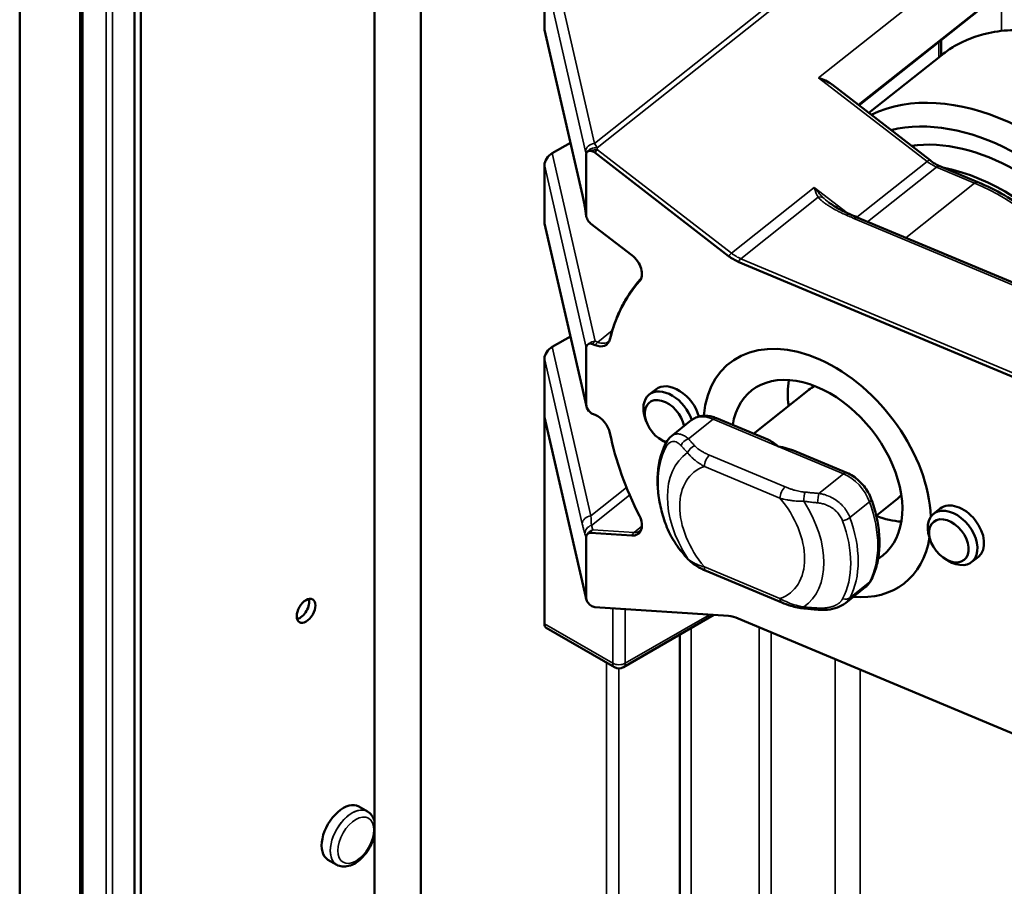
# Model space of a CAD drawing. Header units: millimetres. Extents: x 0 to 14369, y -869 to 2970.
# Tile 604 of 656: x 3530 to 3586, y 1566 to 1615. Entities that reach past the tile are written whole.
import ezdxf

# ---------------------------------------------------------------- set-up
doc = ezdxf.new("R2010")
doc.units = ezdxf.units.MM
doc.header["$LTSCALE"] = 10
doc.layers.add('Sichtbar (ISO)', color=7, linetype='Continuous', lineweight=50)
doc.layers.add('Sichtbar schmal (ISO)', color=7, linetype='Continuous', lineweight=35)

msp = doc.modelspace()

# ---------------------------------------------------------------- linework, layer by layer
at = {"layer": 'Sichtbar (ISO)'}
for p, q in [((3529.556, 1404.329), (3529.556, 1811.6)), ((3529.556, 1811.6), (3529.556, 1404.329)), ((3533.126, 1402.628), (3533.126, 1810.076)), ((3533.126, 1810.076), (3533.126, 1402.628)), ((3533.005, 1402.842), (3533.005, 1809.862)), ((3533.005, 1809.862), (3533.005, 1402.842)), ((3536.096, 1397.982), (3536.096, 1808.108)), ((3536.45, 1397.778), (3536.45, 1807.904)), ((3549.743, 1783.031), (3549.743, 1021.941)), ((3552.388, 1413.027), (3552.388, 1737.853)), ((3559.418, 1614.469), (3559.418, 1617.735)), ((3584.938, 1616.16), (3577.314, 1610.102)), ((3561.578, 1604.985), (3559.425, 1614.399)), ((3582.002, 1612.948), (3582.002, 1613.828)), ((3582.047, 1612.984), (3577.875, 1609.668)), ((3575.787, 1611.281), (3581.365, 1606.972)), ((3559.863, 1607.377), (3560.895, 1607.973)), ((3561.796, 1607.307), (3561.796, 1603.847)), ((3569.899, 1601.524), (3562.278, 1607.413)), ((3559.418, 1603.446), (3559.418, 1606.712)), ((3581.92, 1606.642), (3584.09, 1605.732)), ((3561.802, 1603.785), (3561.729, 1604.211)), ((3577.218, 1603.722), (3591.032, 1597.928)), ((3561.806, 1592.966), (3559.425, 1603.376)), ((3564.391, 1601.571), (3562.046, 1603.383)), ((3586.574, 1594.435), (3570.452, 1601.198)), ((3559.863, 1596.355), (3560.895, 1596.95)), ((3562.162, 1596.51), (3562.302, 1596.451)), ((3561.796, 1596.31), (3561.796, 1593.044)), ((3559.418, 1592.423), (3559.418, 1595.689)), ((3565.754, 1593.93), (3565.377, 1593.631)), ((3571.321, 1591.406), (3574.456, 1593.897)), ((3562.302, 1592.478), (3562.162, 1592.537)), ((3559.418, 1580.584), (3559.418, 1592.423)), ((3561.772, 1582.092), (3559.428, 1592.343)), ((3565.21, 1592.108), (3565.152, 1592.279)), ((3567.777, 1592.169), (3566.641, 1591.266)), ((3569.214, 1592.289), (3572.124, 1591.069)), ((3566.033, 1591.072), (3566.187, 1590.977)), ((3573.72, 1590.399), (3576.629, 1589.179)), ((3578.303, 1586.736), (3579.433, 1587.634)), ((3581.934, 1587.143), (3581.557, 1586.844)), ((3562.046, 1585.761), (3564.391, 1585.606)), ((3561.796, 1585.507), (3561.796, 1582.047)), ((3581.39, 1585.321), (3581.332, 1585.492)), ((3582.213, 1584.285), (3582.367, 1584.19)), ((3584.112, 1584.403), (3583.734, 1584.103)), ((3572.923, 1581.792), (3568.62, 1583.598)), ((3577.68, 1582.661), (3576.544, 1581.758)), ((3562.278, 1581.536), (3569.899, 1581.032)), ((3563.911, 1578.11), (3569.067, 1581.087)), ((3570.452, 1580.895), (3586.574, 1574.132)), ((3559.521, 1580.355), (3563.411, 1578.11)), ((3567.118, 1579.962), (3567.123, 1534.122)), ((3549.346, 1569.901), (3548.851, 1570.186)), ((3549.346, 1569.901), (3548.851, 1570.186)), ((3547.596, 1566.869), (3547.101, 1567.155)), ((3547.596, 1566.869), (3547.101, 1567.155))]:
    msp.add_line(p, q, dxfattribs=at)
msp.add_arc((3563.661, 1578.543), 0.5, 240, 300, dxfattribs=at)
for centre, major_axis, ratio, start_param, end_param in [((3559.863, 1614.726), (0.376, 0.436), 0.548605, 2.574468, 2.757478), ((3585.485, 1597.943), (-8.657, 10.894), 0.66056, 4.619039, 6.132927), ((3584.897, 1597.475), (-8.035, 10.111), 0.66056, 4.618211, 5.98937), ((3584.897, 1597.475), (-7.31, 9.199), 0.66056, 4.620501, 5.911532), ((3585.954, 1597.925), (-7.155, 9.003), 0.66056, 6.028234, 6.054078), ((3559.863, 1606.969), (0.376, 0.436), 0.548605, 1.003672, 2.574468), ((3562.354, 1606.98), (-0.508, 0.471), 0.487479, 0.276247, 0.424523), ((3562.082, 1607.19), (-0.22, 0.277), 0.66056, 0.224152, 0.489519), ((3562.354, 1606.98), (-0.508, 0.471), 0.487479, 5.677381, 6.372183), ((3562.162, 1607.128), (-0.269, 0.339), 0.66056, 5.069224, 5.680414), ((3584.19, 1596.523), (7.155, -9.003), 0.66056, 0.775546, 2.482615), ((3562.065, 1605.096), (-0.487, -0.111), 0.809474, 6.283179, 6.283323), ((3562.354, 1603.52), (-0.508, 0.471), 0.487479, 0.424523, 0.971049), ((3584.894, 1597.477), (-7.308, 9.196), 0.66056, 0.380342, 0.380344), ((3584.191, 1596.523), (-7.155, 9.004), 0.66056, 0.229566, 0.229568), ((3576.602, 1603.441), (0.204, 0.457), 0.499255, 6.283172, 6.28339), ((3577.025, 1603.261), (0.193, 0.461), 0.479925, 6.283174, 6.283205), ((3559.863, 1603.703), (0.376, 0.436), 0.548605, 2.574468, 2.757478), ((3562.162, 1603.668), (0.269, -0.339), 0.66056, 4.458034, 5.069224), ((3564.106, 1600.869), (0.664, -0.835), 0.66056, 0.11342, 1.927631), ((3570.452, 1602.885), (1.286, -1.618), 0.66056, 5.069224, 5.405899), ((3574.933, 1589.167), (-9.29, 11.691), 0.66056, 0.11342, 0.472977), ((3574.933, 1589.167), (-4.977, 6.263), 0.66056, 3.869245, 6.891459), ((3574.933, 1589.167), (-4.977, 6.263), 0.66056, 3.869245, 6.891459), ((3562.354, 1596.076), (-0.518, 0.369), 0.563237, 5.907203, 6.665362), ((3562.162, 1596.157), (-0.269, 0.339), 0.66056, 5.405899, 6.059406), ((3562.302, 1597.323), (0.664, -0.835), 0.66056, 5.405899, 6.756162), ((3559.863, 1595.947), (0.376, 0.436), 0.548605, 1.003672, 2.574468), ((3574.933, 1589.167), (3.733, -4.697), 0.66056, 6.204383, 9.970004), ((3566.842, 1592.56), (-1.089, 1.37), 0.66056, 4.114589, 6.283185), ((3578.12, 1591.699), (-3.733, 4.697), 0.66056, 0.53937, 0.841069), ((3566.465, 1592.261), (-1.089, 1.37), 0.66056, 4.180283, 7.358708), ((3576.944, 1590.765), (-2.489, 3.132), 0.66056, 6.126117, 6.283185), ((3562.354, 1592.81), (-0.518, 0.369), 0.563237, 0.382177, 1.140337), ((3566.255, 1592.093), (-0.866, 1.089), 0.66056, 4.020649, 8.637861), ((3562.162, 1592.891), (0.269, -0.339), 0.66056, 4.752391, 5.405899), ((3562.302, 1591.607), (-0.664, 0.835), 0.66056, 4.055636, 5.405899), ((3559.999, 1592.088), (-0.539, 0.464), 0.469245, 0.384099, 0.567116), ((3574.933, 1589.167), (-9.29, 11.691), 0.66056, 0.914043, 1.2736), ((3566.465, 1592.261), (-1.089, 1.37), 0.66056, 2.06607, 2.176049), ((3566.791, 1590.671), (-0.442, 0.234), 0.72112, 6.283036, 6.283178), ((3566.255, 1592.094), (-0.866, 1.09), 0.660541, 2.50298, 2.502991), ((3566.255, 1592.093), (0.866, -1.089), 0.660568, 6.085523, 6.085566), ((3576.944, 1590.765), (2.489, -3.132), 0.66056, 0, 0.157068), ((3583.023, 1585.773), (-1.089, 1.37), 0.66056, 3.141593, 6.283185), ((3582.646, 1585.473), (-1.089, 1.37), 0.66056, 2.06607, 7.358708), ((3564.106, 1586.548), (0.664, -0.835), 0.66056, 5.742574, 7.556785), ((3578.12, 1591.699), (-3.733, 4.697), 0.66056, 2.302538, 2.602223), ((3562.162, 1585.379), (-0.269, 0.339), 0.66056, 5.742574, 6.353763), ((3566.791, 1586.425), (-0.47, -0.172), 0.33718, 0.000002, 0.000035), ((3562.354, 1585.366), (0.528, -0.268), 0.667588, 2.92115, 3.467676), ((3574.933, 1589.167), (4.977, -6.263), 0.66056, 5.728971, 6.825082), ((3574.933, 1589.167), (4.977, -6.263), 0.66056, 5.728971, 6.825082), ((3545.501, 1581.531), (-0.375, -0.65), 0.57735, 0.490883, 2.65071), ((3545.501, 1581.531), (0.375, 0.65), 0.57735, 3.632475, 5.792303), ((3545.501, 1581.531), (0.375, 0.65), 0.57735, 3.632475, 5.792303), ((3562.354, 1581.906), (-0.528, 0.268), 0.667588, 0.326084, 0.474361), ((3562.082, 1581.924), (-0.22, 0.277), 0.66056, 0.897501, 1.162866), ((3562.354, 1581.906), (-0.528, 0.268), 0.667588, 0.661608, 1.356411), ((3562.162, 1581.919), (0.269, -0.339), 0.66056, 5.131384, 5.742574), ((3570.452, 1579.207), (-1.286, 1.618), 0.66056, 5.405899, 5.742574), ((3559.771, 1580.788), (-0.25, -0.433), 0.57735, 5.497787, 6.283185), ((3547.976, 1568.671), (0.875, 1.516), 0.57735, 0, 3.141593)]:
    msp.add_ellipse(centre, major_axis=major_axis, ratio=ratio, start_param=start_param, end_param=end_param, dxfattribs=at)
for centre, major_axis, ratio in [((3582.435, 1585.306), (0.866, -1.089), 0.66056), ((3545.854, 1581.326), (-0.375, -0.65), 0.57735)]:
    msp.add_ellipse(centre, major_axis=major_axis, ratio=ratio, dxfattribs=at)
for points, knots in [([(3582.744, 1613.463), (3583.331, 1613.809), (3583.98, 1614.061), (3584.913, 1614.266), (3585.152, 1614.306), (3586.37, 1614.452), (3587.415, 1614.39), (3589.061, 1614.031), (3589.632, 1613.861), (3590.422, 1613.567), (3590.637, 1613.48), (3591.23, 1613.225), (3591.606, 1613.045), (3592.532, 1612.557), (3593.079, 1612.228), (3594.132, 1611.52), (3594.637, 1611.148), (3595.126, 1610.745)], [-1.645945, -1.645945, -1.645945, -1.645945, -1.33938, -1.33938, -1.237327, -1.237327, -0.828712, -0.828712, -0.616546, -0.616546, -0.536969, -0.536969, -0.398141, -0.398141, -0.194167, -0.194167, -0.000031, -0.000031, -0.000031, -0.000031]), ([(3575.787, 1611.281), (3575.779, 1611.288), (3575.771, 1611.294), (3575.557, 1611.454), (3575.273, 1611.589), (3575.021, 1611.674)], [0.388014, 0.388014, 0.388014, 0.388014, 0.39113748, 0.39113748, 0.47103116, 0.47103116, 0.47103116, 0.47103116]), ([(3581.92, 1606.642), (3581.884, 1606.658), (3581.847, 1606.674), (3581.773, 1606.71), (3581.736, 1606.73), (3581.661, 1606.771), (3581.624, 1606.793), (3581.549, 1606.84), (3581.512, 1606.865), (3581.438, 1606.916), (3581.401, 1606.943), (3581.365, 1606.972)], [3.1415927, 3.1415927, 3.1415927, 3.1415927, 3.2089276, 3.2089276, 3.2762626, 3.2762626, 3.3435975, 3.3435975, 3.4109325, 3.4109325, 3.4782675, 3.4782675, 3.4782675, 3.4782675]), ([(3584.09, 1605.732), (3585.098, 1605.309), (3586.099, 1604.723), (3587.99, 1603.285), (3588.881, 1602.434), (3590.463, 1600.554), (3591.154, 1599.525), (3592.27, 1597.391), (3592.694, 1596.286), (3593.102, 1594.621), (3593.2, 1594.05), (3593.251, 1593.492)], [0, 0, 0, 0, 0.325453, 0.325453, 0.651056, 0.651056, 0.976371, 0.976371, 1.301873, 1.301873, 1.473642, 1.473642, 1.473642, 1.473642]), ([(3575.607, 1604.573), (3575.789, 1604.432), (3576.013, 1604.296), (3576.426, 1604.075), (3576.613, 1603.984), (3576.806, 1603.898)], [0, 0, 0, 0, 0.098743, 0.098743, 0.1729927, 0.1729927, 0.1729927, 0.1729927]), ([(3564.958, 1600.372), (3564.955, 1600.356), (3564.952, 1600.341), (3564.945, 1600.314), (3564.94, 1600.302), (3564.932, 1600.281), (3564.927, 1600.271), (3564.918, 1600.253), (3564.914, 1600.246), (3564.904, 1600.232), (3564.899, 1600.226), (3564.895, 1600.221)], [1.7314738, 1.7314738, 1.7314738, 1.7314738, 1.8153563, 1.8153563, 1.8992388, 1.8992388, 1.9831214, 1.9831214, 2.0670039, 2.0670039, 2.1508864, 2.1508864, 2.1508864, 2.1508864]), ([(3563.147, 1596.794), (3563.212, 1597.059), (3563.288, 1597.318), (3563.46, 1597.822), (3563.556, 1598.067), (3563.77, 1598.543), (3563.887, 1598.773), (3564.141, 1599.216), (3564.278, 1599.43), (3564.572, 1599.839), (3564.729, 1600.035), (3564.895, 1600.221)], [4.9329222, 4.9329222, 4.9329222, 4.9329222, 5.0048336, 5.0048336, 5.076745, 5.076745, 5.1486563, 5.1486563, 5.2205677, 5.2205677, 5.2924791, 5.2924791, 5.2924791, 5.2924791]), ([(3563.147, 1596.794), (3563.143, 1596.778), (3563.139, 1596.764), (3563.129, 1596.738), (3563.124, 1596.727), (3563.114, 1596.707), (3563.109, 1596.699), (3563.098, 1596.684), (3563.093, 1596.677), (3563.082, 1596.666), (3563.077, 1596.661), (3563.071, 1596.656)], [1.7913296, 1.7913296, 1.7913296, 1.7913296, 1.8859249, 1.8859249, 1.9805202, 1.9805202, 2.0751155, 2.0751155, 2.1697108, 2.1697108, 2.2643061, 2.2643061, 2.2643061, 2.2643061]), ([(3569.214, 1592.289), (3569.12, 1592.329), (3569.024, 1592.361), (3568.828, 1592.408), (3568.729, 1592.423), (3568.529, 1592.433), (3568.428, 1592.428), (3568.23, 1592.395), (3568.132, 1592.366), (3567.945, 1592.285), (3567.857, 1592.233), (3567.777, 1592.169)], [0, 0, 0, 0, 0.1754573, 0.1754573, 0.3509146, 0.3509146, 0.5263719, 0.5263719, 0.7018292, 0.7018292, 0.8772865, 0.8772865, 0.8772865, 0.8772865]), ([(3566.348, 1590.905), (3566.215, 1590.653), (3566.109, 1590.382), (3565.95, 1589.812), (3565.897, 1589.513), (3565.845, 1588.894), (3565.845, 1588.575), (3565.897, 1587.924), (3565.948, 1587.592), (3566.099, 1586.924), (3566.199, 1586.588), (3566.321, 1586.253)], [1.1592795, 1.1592795, 1.1592795, 1.1592795, 1.3238862, 1.3238862, 1.488493, 1.488493, 1.6530997, 1.6530997, 1.8177064, 1.8177064, 1.9823132, 1.9823132, 1.9823132, 1.9823132]), ([(3576.629, 1589.179), (3576.754, 1589.127), (3576.874, 1589.062), (3577.105, 1588.91), (3577.215, 1588.823), (3577.421, 1588.633), (3577.517, 1588.528), (3577.693, 1588.307), (3577.773, 1588.189), (3577.911, 1587.945), (3577.97, 1587.818), (3578.018, 1587.688)], [6.283185, 6.283185, 6.283185, 6.283185, 6.515041, 6.515041, 6.746897, 6.746897, 6.978753, 6.978753, 7.210609, 7.210609, 7.442465, 7.442465, 7.442465, 7.442465]), ([(3577.99, 1583.037), (3578.123, 1583.289), (3578.23, 1583.56), (3578.389, 1584.13), (3578.441, 1584.429), (3578.494, 1585.048), (3578.493, 1585.367), (3578.442, 1586.018), (3578.391, 1586.35), (3578.24, 1587.017), (3578.14, 1587.354), (3578.018, 1587.688)], [4.3008721, 4.3008721, 4.3008721, 4.3008721, 4.4654789, 4.4654789, 4.6300856, 4.6300856, 4.7946923, 4.7946923, 4.9592991, 4.9592991, 5.1239058, 5.1239058, 5.1239058, 5.1239058]), ([(3564.875, 1585.882), (3564.881, 1585.887), (3564.888, 1585.893), (3564.9, 1585.906), (3564.906, 1585.913), (3564.917, 1585.931), (3564.923, 1585.942), (3564.935, 1585.966), (3564.94, 1585.98), (3564.95, 1586.013), (3564.954, 1586.031), (3564.958, 1586.051)], [4.0188792, 4.0188792, 4.0188792, 4.0188792, 4.1254456, 4.1254456, 4.2320121, 4.2320121, 4.3385786, 4.3385786, 4.445145, 4.445145, 4.5517115, 4.5517115, 4.5517115, 4.5517115]), ([(3567.235, 1584.672), (3567.12, 1584.808), (3566.994, 1584.976), (3566.765, 1585.328), (3566.658, 1585.513), (3566.479, 1585.865), (3566.403, 1586.036), (3566.334, 1586.218), (3566.327, 1586.236), (3566.321, 1586.253)], [0, 0, 0, 0, 0.0732353, 0.0732353, 0.1368527, 0.1368527, 0.1917138, 0.1917138, 0.1976467, 0.1976467, 0.1976467, 0.1976467]), ([(3568.62, 1583.598), (3568.426, 1583.679), (3568.241, 1583.77), (3567.896, 1583.984), (3567.735, 1584.108), (3567.603, 1584.254)], [0, 0, 0, 0, 0.0703035, 0.0703035, 0.143224, 0.143224, 0.143224, 0.143224]), ([(3577.68, 1582.661), (3577.706, 1582.682), (3577.731, 1582.703), (3577.778, 1582.748), (3577.801, 1582.772), (3577.845, 1582.821), (3577.866, 1582.846), (3577.905, 1582.898), (3577.924, 1582.925), (3577.959, 1582.98), (3577.975, 1583.008), (3577.99, 1583.037)], [4.0188792, 4.0188792, 4.0188792, 4.0188792, 4.0752778, 4.0752778, 4.1316764, 4.1316764, 4.188075, 4.188075, 4.2444735, 4.2444735, 4.3008721, 4.3008721, 4.3008721, 4.3008721]), ([(3574.203, 1581.459), (3573.94, 1581.485), (3573.682, 1581.538), (3573.261, 1581.661), (3573.088, 1581.723), (3572.923, 1581.792)], [0, 0, 0, 0, 0.0799095, 0.0799095, 0.1396056, 0.1396056, 0.1396056, 0.1396056]), ([(3576.544, 1581.758), (3576.412, 1581.654), (3576.258, 1581.571), (3575.919, 1581.447), (3575.728, 1581.407), (3575.356, 1581.372), (3575.172, 1581.372), (3574.99, 1581.387)], [0, 0, 0, 0, 0.0574786, 0.0574786, 0.118396, 0.118396, 0.1736769, 0.1736769, 0.1736769, 0.1736769]), ([(3549.743, 1569.367), (3549.709, 1569.484), (3549.657, 1569.593), (3549.52, 1569.774), (3549.439, 1569.847), (3549.346, 1569.901)], [6.5648702, 6.5648702, 6.5648702, 6.5648702, 6.8313139, 6.8313139, 7.0685835, 7.0685835, 7.0685835, 7.0685835]), ([(3549.743, 1569.367), (3549.709, 1569.484), (3549.657, 1569.593), (3549.52, 1569.774), (3549.439, 1569.847), (3549.346, 1569.901)], [6.5648702, 6.5648702, 6.5648702, 6.5648702, 6.8313139, 6.8313139, 7.0685835, 7.0685835, 7.0685835, 7.0685835]), ([(3547.596, 1566.869), (3547.692, 1566.814), (3547.799, 1566.78), (3548.03, 1566.753), (3548.152, 1566.765), (3548.414, 1566.832), (3548.553, 1566.896), (3548.829, 1567.072), (3548.965, 1567.188), (3549.215, 1567.454), (3549.328, 1567.604), (3549.521, 1567.924), (3549.602, 1568.093), (3549.696, 1568.355), (3549.723, 1568.447), (3549.743, 1568.537)], [3.926991, 3.926991, 3.926991, 3.926991, 4.172192, 4.172192, 4.442035, 4.442035, 4.76494, 4.76494, 5.114004, 5.114004, 5.460888, 5.460888, 5.80492, 5.80492, 5.986191, 5.986191, 5.986191, 5.986191]), ([(3547.596, 1566.869), (3547.692, 1566.814), (3547.799, 1566.78), (3548.03, 1566.753), (3548.152, 1566.765), (3548.414, 1566.832), (3548.553, 1566.896), (3548.829, 1567.072), (3548.965, 1567.188), (3549.215, 1567.454), (3549.328, 1567.604), (3549.521, 1567.924), (3549.602, 1568.093), (3549.696, 1568.355), (3549.723, 1568.447), (3549.743, 1568.537)], [3.926991, 3.926991, 3.926991, 3.926991, 4.172192, 4.172192, 4.442035, 4.442035, 4.76494, 4.76494, 5.114004, 5.114004, 5.460888, 5.460888, 5.80492, 5.80492, 5.986191, 5.986191, 5.986191, 5.986191])]:
    msp.add_open_spline(points, degree=3, knots=knots, dxfattribs=at)
for points in [[(3582.047, 1612.984), (3582.268, 1613.159), (3582.5, 1613.319), (3582.744, 1613.463)], [(3561.729, 1604.211), (3561.679, 1604.504), (3561.628, 1604.766), (3561.578, 1604.985)], [(3576.806, 1603.898), (3576.939, 1603.838), (3577.079, 1603.78), (3577.218, 1603.722)], [(3566.348, 1590.905), (3566.423, 1591.045), (3566.52, 1591.171), (3566.641, 1591.266)], [(3572.728, 1590.681), (3572.54, 1590.839), (3572.336, 1590.98), (3572.124, 1591.069)], [(3573.72, 1590.399), (3573.394, 1590.536), (3573.047, 1590.627), (3572.728, 1590.681)], [(3567.603, 1584.254), (3567.476, 1584.392), (3567.354, 1584.532), (3567.235, 1584.672)], [(3561.818, 1581.926), (3561.799, 1581.98), (3561.785, 1582.033), (3561.772, 1582.092)], [(3574.99, 1581.387), (3574.727, 1581.409), (3574.465, 1581.433), (3574.203, 1581.459)]]:
    msp.add_open_spline(points, degree=3, dxfattribs=at)
at = {"layer": 'Sichtbar schmal (ISO)'}
for p, q in [((3534.48, 1808.587), (3534.48, 1405.68)), ((3534.48, 1405.68), (3534.48, 1808.587)), ((3534.834, 1405.765), (3534.833, 1808.671)), ((3534.833, 1808.671), (3534.833, 1405.765)), ((3585.437, 1632.534), (3585.437, 1614.34)), ((3562.259, 1607.923), (3582.722, 1624.184)), ((3582.91, 1623.963), (3562.424, 1607.684)), ((3575.021, 1611.674), (3584.491, 1619.2)), ((3561.763, 1607.477), (3559.418, 1617.735)), ((3562.259, 1607.923), (3559.999, 1617.808)), ((3585.023, 1616.281), (3577.28, 1610.128)), ((3559.418, 1614.469), (3561.569, 1605.058)), ((3581.856, 1612.832), (3581.856, 1613.711)), ((3581.193, 1606.905), (3575.021, 1611.674)), ((3562.443, 1607.574), (3562.424, 1607.684)), ((3562.309, 1596.682), (3559.863, 1607.377)), ((3561.795, 1607.317), (3561.796, 1607.307)), ((3562.443, 1607.574), (3570.064, 1601.685)), ((3561.796, 1596.31), (3559.418, 1606.712)), ((3577.198, 1603.731), (3581.193, 1606.905)), ((3581.727, 1606.589), (3577.808, 1603.475)), ((3583.896, 1605.679), (3581.727, 1606.589)), ((3570.064, 1601.685), (3574.767, 1605.422)), ((3574.767, 1605.422), (3576.642, 1603.973)), ((3579.977, 1602.565), (3583.896, 1605.679)), ((3575.001, 1604.867), (3570.599, 1601.369)), ((3561.796, 1603.847), (3561.726, 1604.257)), ((3559.418, 1603.446), (3561.796, 1593.044)), ((3590.822, 1597.882), (3577.025, 1603.669)), ((3570.599, 1601.369), (3586.708, 1594.612)), ((3562.449, 1596.623), (3563.282, 1597.285)), ((3562.309, 1596.682), (3562.449, 1596.623)), ((3562.065, 1586.725), (3559.863, 1596.355)), ((3561.569, 1586.279), (3559.418, 1595.689)), ((3559.418, 1592.423), (3561.763, 1582.165)), ((3569.021, 1592.236), (3567.616, 1591.12)), ((3569.021, 1592.236), (3572.728, 1590.681)), ((3572.728, 1590.681), (3576.436, 1589.126)), ((3568.813, 1590.182), (3573.117, 1588.377)), ((3568.519, 1589.541), (3572.823, 1587.735)), ((3575.031, 1588.01), (3576.436, 1589.126)), ((3562.065, 1586.725), (3564.091, 1588.335)), ((3564.266, 1587.917), (3562.089, 1586.186)), ((3576.8, 1586.635), (3577.919, 1587.524)), ((3562.175, 1585.937), (3562.089, 1586.186)), ((3562.175, 1585.937), (3564.52, 1585.782)), ((3564.52, 1585.782), (3564.968, 1586.138)), ((3561.726, 1585.707), (3561.796, 1585.507)), ((3572.823, 1582.02), (3568.519, 1583.825)), ((3577.919, 1582.952), (3576.8, 1582.063)), ((3561.796, 1582.047), (3561.795, 1582.051)), ((3563.307, 1578.339), (3563.307, 1581.468)), ((3564.014, 1581.421), (3564.014, 1578.339)), ((3564.014, 1578.339), (3568.804, 1581.104)), ((3559.418, 1580.584), (3563.307, 1578.339)), ((3567.774, 1534.156), (3567.774, 1580.34)), ((3571.643, 1532.367), (3571.643, 1580.395)), ((3572.312, 1580.114), (3572.312, 1532.23)), ((3575.969, 1532.34), (3575.969, 1578.58)), ((3562.949, 1549.73), (3562.949, 1578.377)), ((3563.656, 1578.043), (3563.656, 1549.844)), ((3577.384, 1577.987), (3577.384, 1532.696))]:
    msp.add_line(p, q, dxfattribs=at)
for centre, major_axis, ratio, start_param, end_param in [((3562.259, 1607.515), (-0.487, -0.111), 0.809474, 4.529379, 6.100175), ((3562.29, 1607.354), (-0.493, -0.084), 0.651666, 4.32914, 5.806312), ((3562.261, 1607.122), (0.338, -0.98), 0.36702, 2.049466, 2.389962), ((3561.763, 1607.069), (0.069, -0.582), 0.112706, 1.996838, 2.333815), ((3562.29, 1607.354), (-0.493, -0.084), 0.651666, 5.993561, 6.141837), ((3562.309, 1607.245), (0.493, 0.084), 0.651666, 1.187548, 1.969917), ((3562.309, 1607.245), (-0.306, -0.396), 0.262253, 3.958446, 4.482045), ((3581.059, 1606.576), (0.306, 0.396), 0.262253, 0, 0.816854), ((3581.727, 1608.222), (-1.244, 1.566), 0.66056, 1.927631, 2.264306), ((3581.727, 1606.181), (0.193, 0.461), 0.479925, 0, 0.718282), ((3583.896, 1605.271), (0.193, 0.461), 0.479925, 0, 0.718282), ((3583.896, 1596.29), (-7.155, 9.003), 0.66056, 3.955338, 5.405899), ((3562.065, 1605.096), (-0.487, -0.111), 0.809474, 6.100292, 6.283185), ((3575.001, 1604.459), (-0.389, -0.314), 0.740406, 3.550524, 4.174812), ((3577.407, 1603.814), (2.328, -1.343), 0.130124, 3.626483, 3.907072), ((3562.222, 1604.295), (-0.493, -0.084), 0.651666, 6.141867, 6.283185), ((3576.602, 1603.441), (0.204, 0.457), 0.499255, 0.000205, 0.729276), ((3577.025, 1603.261), (0.193, 0.461), 0.479925, 0.000031, 0.718282), ((3569.931, 1601.356), (0.306, 0.396), 0.262253, 0.816854, 1.340452), ((3570.599, 1603.002), (1.244, -1.566), 0.66056, 5.069224, 5.405899), ((3570.599, 1600.961), (-0.193, -0.461), 0.479925, 3.859874, 4.383473), ((3565.268, 1599.888), (-0.373, 0.333), 0.74595, 0, 0.395668), ((3562.309, 1596.273), (0.487, 0.111), 0.809474, 1.387786, 2.200423), ((3562.309, 1596.273), (-0.193, -0.461), 0.479925, 3.859874, 4.383473), ((3562.449, 1596.215), (0.193, 0.461), 0.479925, 0.718282, 1.24188), ((3562.449, 1597.439), (0.622, -0.783), 0.66056, 5.405899, 6.283185), ((3563.633, 1596.675), (-0.486, 0.119), 0.668351, 0, 0.045851), ((3569.021, 1590.603), (-1.244, 1.566), 0.66056, 5.405899, 6.283185), ((3569.021, 1591.828), (0.193, 0.461), 0.479925, 0, 0.718282), ((3566.791, 1590.671), (-0.442, 0.234), 0.72112, 6.283178, 6.960983), ((3567.616, 1590.712), (-0.381, -0.324), 0.732902, 4.154978, 5.38309), ((3571.365, 1586.332), (-4.216, 5.306), 0.66056, 0.281993, 1.105027), ((3570.868, 1585.937), (-3.424, 4.308), 0.66056, 6.242902, 7.710488), ((3567.972, 1590.306), (-0.37, -0.337), 0.722748, 4.130441, 5.321438), ((3568.813, 1589.774), (-0.193, -0.461), 0.479925, 3.859874, 5.43067), ((3570.671, 1585.78), (-2.735, 3.442), 0.66056, 6.055714, 7.897676), ((3576.436, 1588.718), (0.193, 0.461), 0.479925, 0, 0.718282), ((3576.436, 1587.493), (1.244, -1.566), 0.66056, 1.105027, 2.264306), ((3573.117, 1587.969), (-0.193, -0.461), 0.479925, 3.859875, 5.430671), ((3574.252, 1587.672), (-0.049, -0.498), 0.137938, 3.763913, 4.954911), ((3575.031, 1587.601), (-0.041, -0.498), 0.115797, 3.761869, 4.98998), ((3570.671, 1585.78), (2.735, -3.442), 0.66056, 6.055714, 7.897676), ((3570.868, 1585.937), (3.424, -4.308), 0.66056, 6.242902, 7.710488), ((3577.548, 1587.516), (0.47, 0.172), 0.33718, 5.490097, 6.283185), ((3572.728, 1587.415), (4.355, -5.48), 0.66056, 0.281993, 1.105027), ((3562.065, 1586.317), (-0.487, -0.111), 0.809474, 4.529375, 6.100175), ((3562.067, 1588.072), (0.051, -2.218), 0.018554, 5.364316, 5.727841), ((3576.43, 1586.628), (-0.47, -0.172), 0.33718, 1.364376, 2.348504), ((3571.365, 1586.332), (4.216, -5.306), 0.66056, 0.281993, 1.105027), ((3571.61, 1586.526), (4.355, -5.48), 0.66056, 0.281993, 1.105027), ((3562.222, 1585.745), (-0.472, -0.165), 0.922216, 4.674304, 6.003193), ((3562.309, 1585.496), (0.472, 0.165), 0.922216, 1.532704, 2.315074), ((3562.309, 1585.496), (-0.033, -0.499), 0.643709, 3.670872, 4.19447), ((3564.654, 1585.34), (0.033, 0.499), 0.643709, 0.529279, 1.052878), ((3564.253, 1586.665), (0.622, -0.783), 0.66056, 5.742574, 6.283185), ((3566.791, 1586.425), (-0.47, -0.172), 0.33718, 0.000033, 0.19104), ((3567.616, 1584.996), (-0.381, -0.324), 0.732902, 6.06846, 6.283186), ((3567.972, 1584.59), (-0.37, -0.337), 0.722748, 6.081036, 6.2832), ((3568.813, 1584.059), (-0.193, -0.461), 0.479924, 5.43067, 6.283185), ((3576.436, 1584.227), (1.244, -1.566), 0.66056, 0, 0.281993), ((3577.548, 1583.271), (0.442, -0.234), 0.72112, 5.976866, 6.283185), ((3562.259, 1582.203), (-0.487, -0.111), 0.809474, 6.100175, 6.283189), ((3561.763, 1582.58), (0.069, -0.589), 0.112599, 5.480128, 5.814373), ((3562.29, 1582.089), (-0.472, -0.165), 0.922216, 6.003193, 6.15147), ((3573.117, 1582.254), (-0.193, -0.461), 0.479925, 5.43067, 6.283187), ((3576.43, 1582.382), (0.442, -0.234), 0.72112, 4.992747, 5.976869), ((3574.252, 1581.956), (-0.049, -0.498), 0.137937, 5.714507, 6.283181), ((3575.031, 1581.886), (-0.041, -0.498), 0.115797, 5.67535, 6.283185), ((3563.661, 1578.543), (-0.25, -0.433), 0.57735, 5.497787, 6.283185), ((3563.661, 1578.543), (0.5, 0), 0.57735, 3.926991, 5.497787), ((3563.661, 1578.543), (0.25, -0.433), 0.57735, 0, 0.785398), ((3548.471, 1568.385), (0.875, 1.516), 0.57735, 0, 3.141593), ((3548.471, 1568.385), (-0.875, -1.516), 0.57735, 3.141593, 6.283185)]:
    msp.add_ellipse(centre, major_axis=major_axis, ratio=ratio, start_param=start_param, end_param=end_param, dxfattribs=at)
msp.add_ellipse((3548.683, 1568.262), major_axis=(0.725, 1.256), ratio=0.57735, dxfattribs=at)
msp.add_ellipse((3548.683, 1568.262), major_axis=(0.725, 1.256), ratio=0.57735, dxfattribs=at)
for points, knots in [([(3574.767, 1605.422), (3574.789, 1605.351), (3574.812, 1605.283), (3574.836, 1605.217), (3574.859, 1605.158), (3574.882, 1605.102), (3574.906, 1605.048), (3574.929, 1604.999), (3574.952, 1604.952), (3574.977, 1604.908), (3574.985, 1604.894), (3574.993, 1604.881), (3575.001, 1604.867)], [0, 0, 0, 0, 0.3341249, 0.3341249, 0.3341249, 0.6371058, 0.6371058, 0.6371058, 0.9125393, 0.9125393, 0.9125393, 1, 1, 1, 1]), ([(3574.767, 1605.422), (3574.821, 1605.352), (3574.876, 1605.285), (3574.929, 1605.222), (3574.931, 1605.22), (3574.934, 1605.217), (3574.936, 1605.214), (3574.984, 1605.157), (3575.032, 1605.103), (3575.08, 1605.052), (3575.087, 1605.044), (3575.094, 1605.036), (3575.101, 1605.029), (3575.141, 1604.986), (3575.181, 1604.945), (3575.22, 1604.906), (3575.236, 1604.891), (3575.251, 1604.876), (3575.266, 1604.861)], [0, 0, 0, 0, 0.319093, 0.319093, 0.319093, 0.333333, 0.333333, 0.333333, 0.623882, 0.623882, 0.623882, 0.666667, 0.666667, 0.666667, 0.908374, 0.908374, 0.908374, 1, 1, 1, 1]), ([(3561.726, 1604.257), (3561.709, 1604.358), (3561.675, 1604.551), (3561.622, 1604.82), (3561.587, 1604.981), (3561.569, 1605.058)], [0, 0, 0, 0, 0.3333333, 0.6666667, 0.9999997, 0.9999997, 0.9999997, 0.9999997]), ([(3575.001, 1604.867), (3575.011, 1604.854), (3575.023, 1604.841), (3575.034, 1604.827), (3575.048, 1604.812), (3575.063, 1604.796), (3575.078, 1604.78), (3575.093, 1604.765), (3575.109, 1604.749), (3575.126, 1604.733), (3575.143, 1604.717), (3575.162, 1604.7), (3575.181, 1604.683), (3575.199, 1604.668), (3575.218, 1604.652), (3575.239, 1604.635), (3575.26, 1604.618), (3575.282, 1604.601), (3575.305, 1604.584), (3575.328, 1604.566), (3575.352, 1604.548), (3575.376, 1604.53), (3575.4, 1604.513), (3575.425, 1604.495), (3575.45, 1604.478), (3575.505, 1604.44), (3575.562, 1604.402), (3575.618, 1604.366), (3575.645, 1604.349), (3575.672, 1604.332), (3575.699, 1604.315), (3575.736, 1604.293), (3575.773, 1604.271), (3575.811, 1604.248), (3575.878, 1604.21), (3575.948, 1604.171), (3576.028, 1604.129), (3576.057, 1604.114), (3576.087, 1604.098), (3576.119, 1604.081), (3576.17, 1604.055), (3576.225, 1604.028), (3576.282, 1603.999), (3576.369, 1603.956), (3576.463, 1603.912), (3576.563, 1603.867), (3576.576, 1603.861), (3576.589, 1603.855), (3576.602, 1603.849)], [0, 0, 0, 0, 0.046522, 0.046522, 0.046522, 0.099915, 0.099915, 0.099915, 0.150695, 0.150695, 0.150695, 0.202521, 0.202521, 0.202521, 0.25, 0.25, 0.25, 0.298729, 0.298729, 0.298729, 0.347201, 0.347201, 0.347201, 0.394743, 0.394743, 0.394743, 0.5, 0.5, 0.5, 0.552366, 0.552366, 0.552366, 0.624255, 0.624255, 0.624255, 0.75, 0.75, 0.75, 0.796295, 0.796295, 0.796295, 0.870973, 0.870973, 0.870973, 0.985027, 0.985027, 0.985027, 1, 1, 1, 1]), ([(3566.641, 1591.266), (3566.665, 1591.286), (3566.69, 1591.303), (3566.717, 1591.318), (3566.776, 1591.353), (3566.84, 1591.376), (3566.906, 1591.388), (3566.972, 1591.4), (3567.039, 1591.4), (3567.105, 1591.39), (3567.171, 1591.38), (3567.235, 1591.36), (3567.296, 1591.333), (3567.357, 1591.307), (3567.415, 1591.274), (3567.468, 1591.237), (3567.522, 1591.201), (3567.571, 1591.161), (3567.616, 1591.12)], [0.2222938, 0.2222938, 0.2222938, 0.2222938, 0.2857143, 0.2857143, 0.2857143, 0.4285714, 0.4285714, 0.4285714, 0.5714286, 0.5714286, 0.5714286, 0.7142857, 0.7142857, 0.7142857, 0.8571429, 0.8571429, 0.8571429, 1, 1, 1, 1]), ([(3566.341, 1590.653), (3566.371, 1590.711), (3566.406, 1590.762), (3566.443, 1590.804), (3566.48, 1590.847), (3566.52, 1590.881), (3566.564, 1590.907), (3566.607, 1590.933), (3566.654, 1590.95), (3566.701, 1590.958), (3566.749, 1590.966), (3566.796, 1590.964), (3566.843, 1590.955), (3566.889, 1590.945), (3566.933, 1590.928), (3566.976, 1590.906), (3567.018, 1590.883), (3567.058, 1590.856), (3567.094, 1590.825), (3567.13, 1590.795), (3567.163, 1590.763), (3567.193, 1590.729)], [0, 0, 0, 0, 0.142857, 0.142857, 0.142857, 0.285714, 0.285714, 0.285714, 0.428571, 0.428571, 0.428571, 0.571429, 0.571429, 0.571429, 0.714286, 0.714286, 0.714286, 0.857143, 0.857143, 0.857143, 1, 1, 1, 1]), ([(3567.616, 1591.12), (3567.654, 1591.076), (3567.691, 1591.032), (3567.728, 1590.99), (3567.731, 1590.986), (3567.734, 1590.982), (3567.737, 1590.979), (3567.777, 1590.933), (3567.817, 1590.888), (3567.856, 1590.844), (3567.859, 1590.84), (3567.863, 1590.836), (3567.866, 1590.832), (3567.902, 1590.792), (3567.937, 1590.753), (3567.972, 1590.714)], [0, 0, 0, 0, 0.3074818, 0.3074818, 0.3074818, 0.3333333, 0.3333333, 0.3333333, 0.6666667, 0.6666667, 0.6666667, 0.695345, 0.695345, 0.695345, 1, 1, 1, 1]), ([(3567.193, 1590.729), (3567.232, 1590.686), (3567.27, 1590.643), (3567.309, 1590.602), (3567.312, 1590.598), (3567.315, 1590.595), (3567.318, 1590.591), (3567.359, 1590.546), (3567.4, 1590.502), (3567.441, 1590.459), (3567.444, 1590.455), (3567.448, 1590.452), (3567.451, 1590.448), (3567.488, 1590.409), (3567.525, 1590.37), (3567.561, 1590.332)], [0, 0, 0, 0, 0.3074864, 0.3074864, 0.3074864, 0.3333333, 0.3333333, 0.3333333, 0.6666667, 0.6666667, 0.6666667, 0.6953377, 0.6953377, 0.6953377, 1, 1, 1, 1]), ([(3567.561, 1590.332), (3567.584, 1590.301), (3567.608, 1590.269), (3567.635, 1590.236), (3567.641, 1590.229), (3567.648, 1590.221), (3567.654, 1590.214), (3567.686, 1590.176), (3567.721, 1590.138), (3567.76, 1590.099), (3567.763, 1590.096), (3567.766, 1590.092), (3567.769, 1590.089), (3567.812, 1590.047), (3567.858, 1590.003), (3567.91, 1589.959), (3567.962, 1589.915), (3568.018, 1589.869), (3568.08, 1589.823), (3568.089, 1589.816), (3568.099, 1589.81), (3568.108, 1589.803), (3568.162, 1589.763), (3568.22, 1589.724), (3568.282, 1589.683), (3568.302, 1589.671), (3568.321, 1589.659), (3568.341, 1589.646), (3568.397, 1589.611), (3568.457, 1589.576), (3568.519, 1589.541)], [0, 0, 0, 0, 0.135363, 0.135363, 0.135363, 0.166667, 0.166667, 0.166667, 0.320723, 0.320723, 0.320723, 0.333333, 0.333333, 0.333333, 0.5, 0.5, 0.5, 0.666667, 0.666667, 0.666667, 0.691657, 0.691657, 0.691657, 0.833333, 0.833333, 0.833333, 0.87698, 0.87698, 0.87698, 1, 1, 1, 1]), ([(3567.972, 1590.714), (3567.997, 1590.688), (3568.05, 1590.633), (3568.15, 1590.549), (3568.273, 1590.461), (3568.421, 1590.37), (3568.598, 1590.277), (3568.738, 1590.214), (3568.813, 1590.182)], [0, 0, 0, 0, 0.1666667, 0.3333333, 0.5, 0.6666667, 0.8333333, 1, 1, 1, 1]), ([(3573.117, 1588.377), (3573.182, 1588.35), (3573.309, 1588.3), (3573.49, 1588.238), (3573.662, 1588.188), (3573.823, 1588.148), (3573.976, 1588.118), (3574.119, 1588.095), (3574.209, 1588.084), (3574.252, 1588.08)], [0, 0, 0, 0, 0.1428571, 0.2857143, 0.4285714, 0.5714286, 0.7142857, 0.8571429, 1, 1, 1, 1]), ([(3574.252, 1588.08), (3574.327, 1588.073), (3574.402, 1588.065), (3574.479, 1588.058), (3574.487, 1588.057), (3574.494, 1588.057), (3574.502, 1588.056), (3574.587, 1588.048), (3574.673, 1588.04), (3574.761, 1588.032), (3574.767, 1588.032), (3574.773, 1588.031), (3574.778, 1588.031), (3574.861, 1588.024), (3574.945, 1588.017), (3575.031, 1588.01)], [0, 0, 0, 0, 0.302445, 0.302445, 0.302445, 0.333333, 0.333333, 0.333333, 0.666667, 0.666667, 0.666667, 0.6881, 0.6881, 0.6881, 1, 1, 1, 1]), ([(3575.031, 1588.01), (3575.096, 1588), (3575.165, 1587.987), (3575.237, 1587.969), (3575.255, 1587.965), (3575.274, 1587.96), (3575.292, 1587.955), (3575.372, 1587.934), (3575.455, 1587.907), (3575.541, 1587.874), (3575.555, 1587.869), (3575.569, 1587.863), (3575.583, 1587.857), (3575.675, 1587.819), (3575.768, 1587.774), (3575.861, 1587.72), (3575.87, 1587.715), (3575.878, 1587.71), (3575.887, 1587.705), (3575.988, 1587.645), (3576.088, 1587.575), (3576.183, 1587.496), (3576.278, 1587.417), (3576.367, 1587.328), (3576.446, 1587.236), (3576.448, 1587.233), (3576.451, 1587.23), (3576.454, 1587.227), (3576.529, 1587.138), (3576.595, 1587.045), (3576.652, 1586.948), (3576.658, 1586.938), (3576.663, 1586.929), (3576.668, 1586.92), (3576.721, 1586.828), (3576.765, 1586.732), (3576.8, 1586.635)], [0, 0, 0, 0, 0.1141634, 0.1141634, 0.1141634, 0.1428571, 0.1428571, 0.1428571, 0.2654882, 0.2654882, 0.2654882, 0.2857143, 0.2857143, 0.2857143, 0.4166643, 0.4166643, 0.4166643, 0.4285714, 0.4285714, 0.4285714, 0.5714286, 0.5714286, 0.5714286, 0.7142857, 0.7142857, 0.7142857, 0.7190326, 0.7190326, 0.7190326, 0.8571429, 0.8571429, 0.8571429, 0.8702667, 0.8702667, 0.8702667, 1, 1, 1, 1]), ([(3572.823, 1587.735), (3572.872, 1587.722), (3572.921, 1587.709), (3572.97, 1587.697), (3572.993, 1587.692), (3573.016, 1587.686), (3573.039, 1587.681), (3573.096, 1587.668), (3573.151, 1587.657), (3573.206, 1587.646), (3573.221, 1587.644), (3573.235, 1587.641), (3573.25, 1587.638), (3573.312, 1587.627), (3573.373, 1587.617), (3573.433, 1587.609), (3573.439, 1587.608), (3573.446, 1587.607), (3573.452, 1587.606), (3573.519, 1587.597), (3573.583, 1587.589), (3573.646, 1587.583), (3573.71, 1587.577), (3573.771, 1587.572), (3573.831, 1587.568), (3573.839, 1587.567), (3573.846, 1587.567), (3573.854, 1587.567), (3573.906, 1587.564), (3573.957, 1587.561), (3574.007, 1587.56), (3574.021, 1587.56), (3574.034, 1587.56), (3574.048, 1587.559), (3574.091, 1587.559), (3574.133, 1587.558), (3574.174, 1587.559)], [0, 0, 0, 0, 0.096791, 0.096791, 0.096791, 0.142857, 0.142857, 0.142857, 0.255606, 0.255606, 0.255606, 0.285714, 0.285714, 0.285714, 0.414517, 0.414517, 0.414517, 0.428571, 0.428571, 0.428571, 0.571429, 0.571429, 0.571429, 0.714286, 0.714286, 0.714286, 0.732371, 0.732371, 0.732371, 0.857143, 0.857143, 0.857143, 0.8912, 0.8912, 0.8912, 1, 1, 1, 1]), ([(3574.174, 1587.559), (3574.249, 1587.549), (3574.326, 1587.54), (3574.404, 1587.531), (3574.412, 1587.53), (3574.42, 1587.529), (3574.428, 1587.528), (3574.514, 1587.518), (3574.602, 1587.508), (3574.691, 1587.498), (3574.697, 1587.498), (3574.702, 1587.497), (3574.708, 1587.497), (3574.792, 1587.487), (3574.877, 1587.478), (3574.964, 1587.469)], [0, 0, 0, 0, 0.302452, 0.302452, 0.302452, 0.333333, 0.333333, 0.333333, 0.666667, 0.666667, 0.666667, 0.688096, 0.688096, 0.688096, 1, 1, 1, 1]), ([(3574.964, 1587.469), (3575.031, 1587.462), (3575.102, 1587.452), (3575.177, 1587.435), (3575.252, 1587.418), (3575.332, 1587.396), (3575.413, 1587.367), (3575.494, 1587.337), (3575.577, 1587.301), (3575.659, 1587.256), (3575.741, 1587.212), (3575.822, 1587.159), (3575.898, 1587.1), (3575.974, 1587.04), (3576.046, 1586.973), (3576.109, 1586.902), (3576.172, 1586.832), (3576.226, 1586.758), (3576.273, 1586.68), (3576.32, 1586.603), (3576.36, 1586.521), (3576.39, 1586.438)], [0, 0, 0, 0, 0.142857, 0.142857, 0.142857, 0.285714, 0.285714, 0.285714, 0.428571, 0.428571, 0.428571, 0.571429, 0.571429, 0.571429, 0.714286, 0.714286, 0.714286, 0.857143, 0.857143, 0.857143, 1, 1, 1, 1]), ([(3561.569, 1586.279), (3561.588, 1586.2), (3561.623, 1586.053), (3561.675, 1585.863), (3561.71, 1585.756), (3561.726, 1585.707)], [0.0000002, 0.0000002, 0.0000002, 0.0000002, 0.3333333, 0.6666667, 1, 1, 1, 1]), ([(3567.193, 1584.739), (3567.168, 1584.77), (3567.14, 1584.804), (3567.11, 1584.842), (3567.103, 1584.851), (3567.096, 1584.86), (3567.089, 1584.869), (3567.056, 1584.913), (3567.02, 1584.961), (3566.982, 1585.015), (3566.976, 1585.023), (3566.971, 1585.031), (3566.965, 1585.039), (3566.924, 1585.097), (3566.882, 1585.161), (3566.839, 1585.228), (3566.836, 1585.234), (3566.832, 1585.239), (3566.829, 1585.244), (3566.782, 1585.318), (3566.735, 1585.397), (3566.689, 1585.478), (3566.644, 1585.559), (3566.599, 1585.643), (3566.557, 1585.728), (3566.555, 1585.731), (3566.553, 1585.734), (3566.552, 1585.738), (3566.512, 1585.818), (3566.474, 1585.899), (3566.44, 1585.979), (3566.436, 1585.987), (3566.433, 1585.995), (3566.429, 1586.004), (3566.397, 1586.079), (3566.367, 1586.153), (3566.341, 1586.226)], [0, 0, 0, 0, 0.115927, 0.115927, 0.115927, 0.142857, 0.142857, 0.142857, 0.267208, 0.267208, 0.267208, 0.285714, 0.285714, 0.285714, 0.418125, 0.418125, 0.418125, 0.428571, 0.428571, 0.428571, 0.571429, 0.571429, 0.571429, 0.714286, 0.714286, 0.714286, 0.720032, 0.720032, 0.720032, 0.857143, 0.857143, 0.857143, 0.871066, 0.871066, 0.871066, 1, 1, 1, 1]), ([(3567.561, 1584.314), (3567.525, 1584.355), (3567.489, 1584.396), (3567.452, 1584.438), (3567.448, 1584.442), (3567.444, 1584.446), (3567.441, 1584.451), (3567.4, 1584.497), (3567.359, 1584.544), (3567.318, 1584.592), (3567.315, 1584.595), (3567.313, 1584.598), (3567.31, 1584.601), (3567.272, 1584.646), (3567.233, 1584.692), (3567.193, 1584.739)], [0, 0, 0, 0, 0.3024522, 0.3024522, 0.3024522, 0.3333333, 0.3333333, 0.3333333, 0.6666667, 0.6666667, 0.6666667, 0.6880965, 0.6880965, 0.6880965, 1, 1, 1, 1]), ([(3568.519, 1583.825), (3568.457, 1583.842), (3568.39, 1583.862), (3568.318, 1583.886), (3568.246, 1583.911), (3568.169, 1583.939), (3568.095, 1583.971), (3568.02, 1584.003), (3567.947, 1584.039), (3567.88, 1584.077), (3567.812, 1584.115), (3567.75, 1584.156), (3567.696, 1584.196), (3567.643, 1584.236), (3567.599, 1584.276), (3567.561, 1584.314)], [0, 0, 0, 0, 0.2, 0.2, 0.2, 0.4, 0.4, 0.4, 0.6, 0.6, 0.6, 0.8, 0.8, 0.8, 1, 1, 1, 1]), ([(3574.174, 1581.541), (3574.034, 1581.563), (3573.887, 1581.594), (3573.739, 1581.636), (3573.59, 1581.678), (3573.438, 1581.73), (3573.285, 1581.794), (3573.131, 1581.858), (3572.976, 1581.934), (3572.823, 1582.02)], [0, 0, 0, 0, 0.333333, 0.333333, 0.333333, 0.666667, 0.666667, 0.666667, 1, 1, 1, 1]), ([(3576.39, 1582.011), (3576.363, 1581.96), (3576.33, 1581.912), (3576.29, 1581.867), (3576.286, 1581.862), (3576.282, 1581.857), (3576.277, 1581.853), (3576.234, 1581.805), (3576.183, 1581.762), (3576.126, 1581.722), (3576.123, 1581.72), (3576.121, 1581.719), (3576.118, 1581.717), (3576.058, 1581.676), (3575.989, 1581.639), (3575.916, 1581.608), (3575.842, 1581.577), (3575.763, 1581.551), (3575.681, 1581.531), (3575.675, 1581.53), (3575.669, 1581.528), (3575.664, 1581.527), (3575.588, 1581.509), (3575.51, 1581.496), (3575.432, 1581.487), (3575.421, 1581.486), (3575.411, 1581.485), (3575.4, 1581.484), (3575.327, 1581.477), (3575.255, 1581.473), (3575.187, 1581.473), (3575.172, 1581.472), (3575.157, 1581.472), (3575.143, 1581.472), (3575.081, 1581.473), (3575.021, 1581.475), (3574.964, 1581.479)], [0, 0, 0, 0, 0.1289299, 0.1289299, 0.1289299, 0.1428571, 0.1428571, 0.1428571, 0.2799552, 0.2799552, 0.2799552, 0.2857143, 0.2857143, 0.2857143, 0.4285714, 0.4285714, 0.4285714, 0.5714286, 0.5714286, 0.5714286, 0.5818467, 0.5818467, 0.5818467, 0.7142857, 0.7142857, 0.7142857, 0.7327557, 0.7327557, 0.7327557, 0.8571429, 0.8571429, 0.8571429, 0.8840279, 0.8840279, 0.8840279, 1, 1, 1, 1]), ([(3576.8, 1582.063), (3576.766, 1581.998), (3576.724, 1581.937), (3576.674, 1581.881), (3576.668, 1581.875), (3576.663, 1581.869), (3576.657, 1581.863), (3576.623, 1581.826), (3576.585, 1581.791), (3576.544, 1581.758)], [0, 0, 0, 0, 0.1288787, 0.1288787, 0.1288787, 0.1428571, 0.1428571, 0.1428571, 0.2287002, 0.2287002, 0.2287002, 0.2287002]), ([(3574.964, 1581.479), (3574.878, 1581.485), (3574.794, 1581.492), (3574.712, 1581.498), (3574.705, 1581.498), (3574.698, 1581.499), (3574.691, 1581.499), (3574.602, 1581.506), (3574.514, 1581.513), (3574.428, 1581.52), (3574.421, 1581.52), (3574.413, 1581.521), (3574.406, 1581.521), (3574.327, 1581.528), (3574.25, 1581.534), (3574.174, 1581.541)], [0, 0, 0, 0, 0.3074864, 0.3074864, 0.3074864, 0.3333333, 0.3333333, 0.3333333, 0.6666667, 0.6666667, 0.6666667, 0.6953377, 0.6953377, 0.6953377, 0.9999998, 0.9999998, 0.9999998, 0.9999998])]:
    msp.add_open_spline(points, degree=3, knots=knots, dxfattribs=at)
msp.add_open_spline([(3576.602, 1603.849), (3576.65, 1603.828), (3576.745, 1603.787), (3576.886, 1603.727), (3576.979, 1603.688), (3577.025, 1603.669)], degree=3, dxfattribs=at)

doc.saveas('drawing.dxf')
